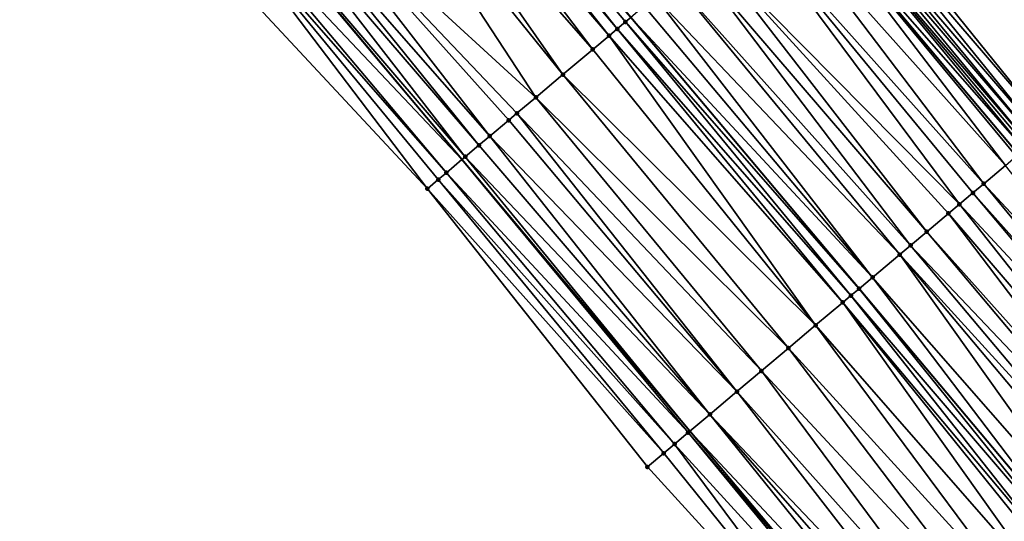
# Model space of a CAD drawing. Header units: feet. Extents: x 2004186 to 2014793, y 836912 to 864902.
# Tile 456 of 656: x 2008087 to 2008142, y 851108 to 851136. Entities that reach past the tile are written whole.
import ezdxf

# ---------------------------------------------------------------- set-up
doc = ezdxf.new("R2010")
doc.units = ezdxf.units.FT
doc.header["$LTSCALE"] = 100
doc.header["$MEASUREMENT"] = 0
for name, color, linetype, lineweight in [('EP_Travel Lane', 5, 'Continuous', 40), ('GPL_Skip Line', 2, 'Continuous', 40), ('Road Shots', 4, 'Continuous', 200), ('Road X-Section', 30, 'Continuous', 13)]:
    doc.layers.add(name, color=color, linetype=linetype, lineweight=lineweight)
doc.layers.add('I-77 SB_MM21-27-Surface-Border', color=7, linetype='Continuous')
doc.layers.add('I-77 SB_MM21-27-Surface-TIN', color=7, linetype='Continuous')

msp = doc.modelspace()

# ---------------------------------------------------------------- linework, layer by layer
at = {"layer": 'EP_Travel Lane'}
for points in [[(2008168.975943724, 851098.1519563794, 431.4982138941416), (2008156.096774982, 851113.4519299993, 431.5766778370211), (2008143.21474056, 851128.7505422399, 431.6521320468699), (2008130.332736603, 851144.0491183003, 431.7395682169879), (2008117.450719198, 851159.3477103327, 431.8216904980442), (2008104.568692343, 851174.6463135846, 431.9001265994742), (2008091.686671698, 851189.9449094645, 431.9809875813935), (2008078.804630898, 851205.2435292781, 432.0539081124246), (2008065.922593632, 851220.5421448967, 432.1282099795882), (2008053.047098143, 851235.83065197, 432.1888794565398), (2008040.16320563, 851251.1277078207, 432.2679132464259), (2008027.279285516, 851266.4247964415, 432.3348183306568), (2008014.395405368, 851281.7218376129, 432.4192990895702), (2008001.5114632, 851297.0189524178, 432.476463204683), (2007988.627579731, 851312.3159975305, 432.5595114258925), (2007975.73898233, 851327.6280326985, 432.6249434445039), (2007962.876371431, 851342.9429631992, 432.7072219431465)], [(2008137.537942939, 851097.8331091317, 431.5089048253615), (2008124.675411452, 851113.1481783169, 431.575924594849), (2008111.81300933, 851128.4630934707, 431.6940132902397), (2008098.950484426, 851143.7781548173, 431.7636693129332), (2008086.087955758, 851159.0932206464, 431.8318016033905), (2008073.225452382, 851174.40825636, 431.9099365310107), (2008060.362915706, 851189.723331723, 431.9749316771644), (2008047.50041343, 851205.0383661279, 432.0535116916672), (2008034.631095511, 851220.3639636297, 432.1334732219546), (2008021.77051637, 851235.6806376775, 432.2042453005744), (2008008.909944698, 851250.9973028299, 432.2782814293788), (2007996.049402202, 851266.3139332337, 432.3652267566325), (2007983.188806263, 851281.6306272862, 432.4285804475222), (2007970.328254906, 851296.9472682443, 432.5115823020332), (2007957.471429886, 851312.2471085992, 432.5908229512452), (2007944.582377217, 851327.5398192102, 432.6646370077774), (2007931.693373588, 851342.8324716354, 432.7575893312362)]]:
    msp.add_polyline3d(points, dxfattribs=at)
at = {"layer": 'GPL_Skip Line'}
msp.add_polyline3d([(2008147.100408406, 851105.8798665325, 431.7113844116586), (2008134.222225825, 851121.1818336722, 431.7648427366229), (2008121.344210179, 851136.4836024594, 431.8840917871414), (2008108.466087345, 851151.7854986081, 431.9610968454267), (2008095.58793975, 851167.0874241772, 432.0283434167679), (2008082.709818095, 851182.3893189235, 432.1058136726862), (2008069.831709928, 851197.6911976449, 432.1885990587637), (2008056.953592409, 851212.9930874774, 432.2676991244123), (2008044.085184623, 851228.3031301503, 432.3476371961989), (2008031.222611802, 851243.6181908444, 432.4051257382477), (2008018.360092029, 851258.933188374, 432.4860234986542), (2008005.497594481, 851274.2481594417, 432.576728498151), (2007992.634994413, 851289.5632525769, 432.6221940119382), (2007979.772513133, 851304.878204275, 432.7200773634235), (2007966.90585172, 851320.1897797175, 432.7869067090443), (2007954.024274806, 851335.4887410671, 432.8691550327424)], dxfattribs=at)
at = {"layer": 'I-77 SB_MM21-27-Surface-Border', "color": 3, "linetype": 'ByBlock', "lineweight": -2}
for points in [[(2008135.776214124, 851096.3508253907, 431.4326714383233), (2008122.285934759, 851111.1376832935, 431.4796372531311), (2008109.86700663, 851126.8257662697, 431.6096192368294), (2008096.223667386, 851141.4838892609, 431.6409532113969), (2008082.886435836, 851156.3994964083, 431.6988415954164), (2008069.549164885, 851171.3151503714, 431.7412308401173), (2008056.517974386, 851186.4883208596, 431.7994881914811), (2008043.48677521, 851201.6615016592, 431.8543413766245), (2008030.606952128, 851216.9851245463, 431.9389049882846), (2008017.744442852, 851232.3001095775, 432.0244525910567), (2008005.035125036, 851247.7436729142, 432.127716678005), (2007992.325728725, 851263.1873297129, 432.1963884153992), (2007980.229009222, 851279.1454057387, 432.2968142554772), (2007966.906955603, 851294.0746200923, 432.3422845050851), (2007954.206657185, 851309.4991080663, 432.4166527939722), (2007943.161217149, 851326.3435795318, 432.5948221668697), (2007928.902533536, 851340.4834130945, 432.6035310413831)], [(2007977.767407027, 851329.336725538, 432.475256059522), (2007990.798725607, 851314.140096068, 432.4224696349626), (2008004.120595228, 851299.2111007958, 432.2957558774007), (2008016.983180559, 851283.8960252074, 432.2437961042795), (2008029.998765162, 851268.7097567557, 432.1247981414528), (2008042.861319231, 851253.3947183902, 432.0590101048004), (2008053.120732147, 851235.8925228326, 432.1827313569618), (2008068.582184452, 851222.7816445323, 431.8991331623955), (2008081.460352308, 851207.4796948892, 431.8398852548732), (2008094.338488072, 851192.1777833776, 431.7679758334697), (2008106.604688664, 851176.3605705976, 431.7532943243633), (2008119.941802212, 851161.4451036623, 431.6488435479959), (2008132.360941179, 851145.7567701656, 431.6019749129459), (2008144.933063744, 851130.197262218, 431.5407028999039), (2008157.964156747, 851115.0242075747, 431.4439957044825), (2008171.606978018, 851100.3674021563, 431.3233325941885)]]:
    msp.add_polyline3d(points, dxfattribs=at)
at = {"layer": 'I-77 SB_MM21-27-Surface-TIN', "color": 128, "linetype": 'ByBlock', "lineweight": -2}
for points in [[(2008108.160053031, 851151.5279272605, 431.9634133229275), (2008107.700986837, 851151.1415877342, 431.9610851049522), (2008120.579117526, 851135.8396822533, 431.8871741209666)], [(2008108.160053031, 851151.5279272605, 431.9634133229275), (2008121.038177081, 851136.2260296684, 431.8868864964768), (2008121.344210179, 851136.4836024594, 431.8840917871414)], [(2008108.160053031, 851151.5279272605, 431.9634133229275), (2008120.579117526, 851135.8396822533, 431.8871741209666), (2008121.038177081, 851136.2260296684, 431.8868864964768)], [(2008107.700986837, 851151.1415877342, 431.9610851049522), (2008107.088878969, 851150.6264916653, 431.9502526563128), (2008120.120040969, 851135.4533550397, 431.88076118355)], [(2008107.700986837, 851151.1415877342, 431.9610851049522), (2008120.120040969, 851135.4533550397, 431.88076118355), (2008120.579117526, 851135.8396822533, 431.8871741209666)], [(2008107.088878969, 851150.6264916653, 431.9502526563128), (2008106.017664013, 851149.7251046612, 431.9209751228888), (2008119.201861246, 851134.6807322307, 431.8574480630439)], [(2008107.088878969, 851150.6264916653, 431.9502526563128), (2008119.201861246, 851134.6807322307, 431.8574480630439), (2008120.120040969, 851135.4533550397, 431.88076118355)], [(2008106.017664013, 851149.7251046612, 431.9209751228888), (2008104.946463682, 851148.8237002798, 431.8974613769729), (2008117.518535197, 851133.2642529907, 431.8160639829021)], [(2008106.017664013, 851149.7251046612, 431.9209751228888), (2008117.518535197, 851133.2642529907, 431.8160639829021), (2008119.201861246, 851134.6807322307, 431.8574480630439)], [(2008104.946463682, 851148.8237002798, 431.8974613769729), (2008101.12075999, 851145.604384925, 431.8181249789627), (2008115.988259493, 851131.9765199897, 431.7866019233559)], [(2008104.946463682, 851148.8237002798, 431.8974613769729), (2008115.988259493, 851131.9765199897, 431.7866019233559), (2008117.518535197, 851133.2642529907, 431.8160639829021)], [(2008132.360941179, 851145.7567701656, 431.6019749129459), (2008131.901984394, 851145.3703006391, 431.6427650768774), (2008144.933063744, 851130.197262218, 431.5407028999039)], [(2008101.12075999, 851145.604384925, 431.8181249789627), (2008100.202600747, 851144.8317377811, 431.8028848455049), (2008113.386784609, 851129.7873812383, 431.7340783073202)], [(2008101.12075999, 851145.604384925, 431.8181249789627), (2008114.917041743, 851131.075136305, 431.7562215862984), (2008115.988259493, 851131.9765199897, 431.7866019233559)], [(2008101.12075999, 851145.604384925, 431.8181249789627), (2008114.457959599, 851130.6888157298, 431.7476067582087), (2008114.917041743, 851131.075136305, 431.7562215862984)], [(2008101.12075999, 851145.604384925, 431.8181249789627), (2008113.386784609, 851129.7873812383, 431.7340783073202), (2008114.457959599, 851130.6888157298, 431.7476067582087)], [(2008131.901984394, 851145.3703006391, 431.6427650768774), (2008131.443027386, 851144.9838313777, 431.6834674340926), (2008144.474130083, 851129.8107652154, 431.5906064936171)], [(2008131.901984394, 851145.3703006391, 431.6427650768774), (2008144.474130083, 851129.8107652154, 431.5906064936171), (2008144.933063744, 851130.197262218, 431.5407028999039)], [(2008100.202600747, 851144.8317377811, 431.8028848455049), (2008099.743511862, 851144.4454252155, 431.7916141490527), (2008112.774676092, 851129.272285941, 431.7229889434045)], [(2008100.202600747, 851144.8317377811, 431.8028848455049), (2008112.774676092, 851129.272285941, 431.7229889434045), (2008113.386784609, 851129.7873812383, 431.7340783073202)], [(2008131.137041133, 851144.7262029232, 431.7047247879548), (2008130.831043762, 851144.4685876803, 431.7216001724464), (2008143.862171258, 851129.2954920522, 431.6385126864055)], [(2008131.443027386, 851144.9838313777, 431.6834674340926), (2008131.137041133, 851144.7262029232, 431.7047247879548), (2008144.168160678, 851129.553116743, 431.6185036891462)], [(2008131.137041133, 851144.7262029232, 431.7047247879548), (2008143.862171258, 851129.2954920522, 431.6385126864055), (2008144.168160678, 851129.553116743, 431.6185036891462)], [(2008131.443027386, 851144.9838313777, 431.6834674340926), (2008144.168160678, 851129.553116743, 431.6185036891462), (2008144.474130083, 851129.8107652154, 431.5906064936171)], [(2008099.743511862, 851144.4454252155, 431.7916141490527), (2008098.978342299, 851143.8015963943, 431.7643867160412), (2008112.009517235, 851128.6284443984, 431.6999798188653)], [(2008099.743511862, 851144.4454252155, 431.7916141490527), (2008112.009517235, 851128.6284443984, 431.6999798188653), (2008112.774676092, 851129.272285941, 431.7229889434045)], [(2008129.147943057, 851143.051840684, 431.7690269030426), (2008142.485048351, 851128.1363835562, 431.6613500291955), (2008130.332736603, 851144.0491183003, 431.7395682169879)], [(2008130.37202659, 851144.0821899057, 431.7385913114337), (2008130.332736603, 851144.0491183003, 431.7395682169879), (2008143.21474056, 851128.7505422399, 431.6521320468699)], [(2008143.097107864, 851128.6515370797, 431.6531264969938), (2008143.21474056, 851128.7505422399, 431.6521320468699), (2008130.332736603, 851144.0491183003, 431.7395682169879)], [(2008143.097107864, 851128.6515370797, 431.6531264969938), (2008130.332736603, 851144.0491183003, 431.7395682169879), (2008142.485048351, 851128.1363835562, 431.6613500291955)], [(2008130.831043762, 851144.4685876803, 431.7216001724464), (2008130.37202659, 851144.0821899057, 431.7385913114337), (2008143.556158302, 851129.0378953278, 431.6492457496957)], [(2008130.37202659, 851144.0821899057, 431.7385913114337), (2008143.21474056, 851128.7505422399, 431.6521320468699), (2008143.556158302, 851129.0378953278, 431.6492457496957)], [(2008130.831043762, 851144.4685876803, 431.7216001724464), (2008143.709168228, 851129.1666895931, 431.6452381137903), (2008143.862171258, 851129.2954920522, 431.6385126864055)], [(2008130.831043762, 851144.4685876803, 431.7216001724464), (2008143.556158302, 851129.0378953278, 431.6492457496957), (2008143.709168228, 851129.1666895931, 431.6452381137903)], [(2008098.06016173, 851143.0289745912, 431.7407414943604), (2008111.81300933, 851128.4630934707, 431.6940132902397), (2008098.950484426, 851143.7781548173, 431.7636693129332)], [(2008098.978342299, 851143.8015963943, 431.7643867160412), (2008098.950484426, 851143.7781548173, 431.7636693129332), (2008111.81300933, 851128.4630934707, 431.6940132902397)], [(2008098.978342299, 851143.8015963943, 431.7643867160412), (2008111.81300933, 851128.4630934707, 431.6940132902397), (2008112.009517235, 851128.6284443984, 431.6999798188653)], [(2008098.06016173, 851143.0289745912, 431.7407414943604), (2008097.754086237, 851142.7714521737, 431.7268285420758), (2008110.938294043, 851127.7270671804, 431.6674544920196)], [(2008098.06016173, 851143.0289745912, 431.7407414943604), (2008110.938294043, 851127.7270671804, 431.6674544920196), (2008111.81300933, 851128.4630934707, 431.6940132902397)], [(2008129.147943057, 851143.051840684, 431.7690269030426), (2008127.923829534, 851142.0215270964, 431.7876432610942), (2008141.260922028, 851127.1060851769, 431.6749219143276)], [(2008129.147943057, 851143.051840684, 431.7690269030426), (2008141.260922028, 851127.1060851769, 431.6749219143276), (2008142.485048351, 851128.1363835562, 431.6613500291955)], [(2008097.754086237, 851142.7714521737, 431.7268285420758), (2008096.223667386, 851141.4838892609, 431.6409532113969), (2008109.86700663, 851126.8257662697, 431.6096192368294)], [(2008097.754086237, 851142.7714521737, 431.7268285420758), (2008110.479179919, 851127.3407846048, 431.6462358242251), (2008110.938294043, 851127.7270671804, 431.6674544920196)], [(2008097.754086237, 851142.7714521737, 431.7268285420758), (2008109.86700663, 851126.8257662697, 431.6096192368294), (2008110.479179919, 851127.3407846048, 431.6462358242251)], [(2008127.923829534, 851142.0215270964, 431.7876432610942), (2008125.781616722, 851140.2184951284, 431.8146461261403), (2008139.883801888, 851125.9469733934, 431.6988496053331)], [(2008127.923829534, 851142.0215270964, 431.7876432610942), (2008140.648864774, 851126.5909289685, 431.6840359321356), (2008141.260922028, 851127.1060851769, 431.6749219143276)], [(2008127.923829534, 851142.0215270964, 431.7876432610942), (2008139.883801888, 851125.9469733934, 431.6988496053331), (2008140.648864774, 851126.5909289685, 431.6840359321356)], [(2008125.781616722, 851140.2184951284, 431.8146461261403), (2008125.016544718, 851139.5745503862, 431.8258666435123), (2008138.047611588, 851124.4015267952, 431.7188855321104)], [(2008125.781616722, 851140.2184951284, 431.8146461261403), (2008139.271734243, 851125.4318295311, 431.7038686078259), (2008139.883801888, 851125.9469733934, 431.6988496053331)], [(2008125.781616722, 851140.2184951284, 431.8146461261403), (2008138.047611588, 851124.4015267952, 431.7188855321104), (2008139.271734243, 851125.4318295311, 431.7038686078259)], [(2008125.016544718, 851139.5745503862, 431.8258666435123), (2008123.7924266, 851138.5442422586, 431.842671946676), (2008137.129491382, 851123.628833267, 431.7190290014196)], [(2008125.016544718, 851139.5745503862, 431.8258666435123), (2008137.129491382, 851123.628833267, 431.7190290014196), (2008138.047611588, 851124.4015267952, 431.7188855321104)], [(2008123.7924266, 851138.5442422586, 431.842671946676), (2008122.721345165, 851137.6426966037, 431.8660147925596), (2008136.517427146, 851123.1136853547, 431.7253912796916)], [(2008123.7924266, 851138.5442422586, 431.842671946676), (2008136.517427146, 851123.1136853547, 431.7253912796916), (2008137.129491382, 851123.628833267, 431.7190290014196)], [(2008122.721345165, 851137.6426966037, 431.8660147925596), (2008122.109292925, 851137.1275344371, 431.8771050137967), (2008134.987304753, 851121.8257701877, 431.7563509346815)], [(2008122.721345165, 851137.6426966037, 431.8660147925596), (2008134.987304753, 851121.8257701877, 431.7563509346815), (2008136.517427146, 851123.1136853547, 431.7253912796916)], [(2008122.109292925, 851137.1275344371, 431.8771050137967), (2008121.344210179, 851136.4836024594, 431.8840917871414), (2008134.987304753, 851121.8257701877, 431.7563509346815)], [(2008121.038177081, 851136.2260296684, 431.8868864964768), (2008134.222225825, 851121.1818336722, 431.7648427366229), (2008121.344210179, 851136.4836024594, 431.8840917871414)], [(2008134.987304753, 851121.8257701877, 431.7563509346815), (2008121.344210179, 851136.4836024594, 431.8840917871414), (2008134.222225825, 851121.1818336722, 431.7648427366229)], [(2008120.579117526, 851135.8396822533, 431.8871741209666), (2008120.120040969, 851135.4533550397, 431.88076118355), (2008133.304094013, 851120.4091539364, 431.7604114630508)], [(2008121.038177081, 851136.2260296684, 431.8868864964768), (2008120.579117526, 851135.8396822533, 431.8871741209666), (2008133.763166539, 851120.7954859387, 431.7652360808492)], [(2008120.579117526, 851135.8396822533, 431.8871741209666), (2008133.304094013, 851120.4091539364, 431.7604114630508), (2008133.763166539, 851120.7954859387, 431.7652360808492)], [(2008121.038177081, 851136.2260296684, 431.8868864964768), (2008133.763166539, 851120.7954859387, 431.7652360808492), (2008134.222225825, 851121.1818336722, 431.7648427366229)], [(2008120.120040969, 851135.4533550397, 431.88076118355), (2008119.201861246, 851134.6807322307, 431.8574480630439), (2008131.773814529, 851119.1214254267, 431.7294596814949)], [(2008120.120040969, 851135.4533550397, 431.88076118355), (2008131.773814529, 851119.1214254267, 431.7294596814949), (2008133.304094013, 851120.4091539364, 431.7604114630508)], [(2008119.201861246, 851134.6807322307, 431.8574480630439), (2008117.518535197, 851133.2642529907, 431.8160639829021), (2008131.773814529, 851119.1214254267, 431.7294596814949)], [(2008117.518535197, 851133.2642529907, 431.8160639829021), (2008115.988259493, 851131.9765199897, 431.7866019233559), (2008130.243517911, 851117.8337172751, 431.6917553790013)], [(2008117.518535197, 851133.2642529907, 431.8160639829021), (2008130.243517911, 851117.8337172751, 431.6917553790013), (2008131.773814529, 851119.1214254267, 431.7294596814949)], [(2008115.988259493, 851131.9765199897, 431.7866019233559), (2008114.917041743, 851131.075136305, 431.7562215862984), (2008128.713241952, 851116.5459845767, 431.6621929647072)], [(2008115.988259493, 851131.9765199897, 431.7866019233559), (2008128.713241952, 851116.5459845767, 431.6621929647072), (2008130.243517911, 851117.8337172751, 431.6917553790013)], [(2008114.457959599, 851130.6888157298, 431.7476067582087), (2008113.386784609, 851129.7873812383, 431.7340783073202), (2008127.335975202, 851115.3870469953, 431.6283402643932)], [(2008114.917041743, 851131.075136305, 431.7562215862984), (2008114.457959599, 851130.6888157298, 431.7476067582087), (2008127.335975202, 851115.3870469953, 431.6283402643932)], [(2008114.917041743, 851131.075136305, 431.7562215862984), (2008127.335975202, 851115.3870469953, 431.6283402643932), (2008128.713241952, 851116.5459845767, 431.6621929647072)], [(2008113.386784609, 851129.7873812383, 431.7340783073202), (2008112.774676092, 851129.272285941, 431.7229889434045), (2008125.805706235, 851114.0993059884, 431.6015336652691)], [(2008113.386784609, 851129.7873812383, 431.7340783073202), (2008125.805706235, 851114.0993059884, 431.6015336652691), (2008127.335975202, 851115.3870469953, 431.6283402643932)], [(2008112.774676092, 851129.272285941, 431.7229889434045), (2008112.009517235, 851128.6284443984, 431.6999798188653), (2008125.805706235, 851114.0993059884, 431.6015336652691)], [(2008110.938294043, 851127.7270671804, 431.6674544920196), (2008124.581475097, 851113.0691321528, 431.5737962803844), (2008111.81300933, 851128.4630934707, 431.6940132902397)], [(2008112.009517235, 851128.6284443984, 431.6999798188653), (2008111.81300933, 851128.4630934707, 431.6940132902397), (2008124.675411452, 851113.1481783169, 431.575924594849)], [(2008124.581475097, 851113.0691321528, 431.5737962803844), (2008124.675411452, 851113.1481783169, 431.575924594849), (2008111.81300933, 851128.4630934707, 431.6940132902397)], [(2008112.009517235, 851128.6284443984, 431.6999798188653), (2008124.675411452, 851113.1481783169, 431.575924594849), (2008125.805706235, 851114.0993059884, 431.6015336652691)], [(2008142.485048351, 851128.1363835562, 431.6613500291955), (2008141.260922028, 851127.1060851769, 431.6749219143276), (2008154.90416001, 851112.4480825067, 431.6036813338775)], [(2008110.479179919, 851127.3407846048, 431.6462358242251), (2008109.86700663, 851126.8257662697, 431.6096192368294), (2008123.204172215, 851111.9102375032, 431.5257038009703)], [(2008110.938294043, 851127.7270671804, 431.6674544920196), (2008110.479179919, 851127.3407846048, 431.6462358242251), (2008123.816316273, 851112.4252905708, 431.5508000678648)], [(2008110.479179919, 851127.3407846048, 431.6462358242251), (2008123.204172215, 851111.9102375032, 431.5257038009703), (2008123.816316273, 851112.4252905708, 431.5508000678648)], [(2008110.938294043, 851127.7270671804, 431.6674544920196), (2008123.816316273, 851112.4252905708, 431.5508000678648), (2008124.581475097, 851113.0691321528, 431.5737962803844)], [(2008109.86700663, 851126.8257662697, 431.6096192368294), (2008122.285934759, 851111.1376832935, 431.4796372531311), (2008123.204172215, 851111.9102375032, 431.5257038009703)], [(2008141.260922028, 851127.1060851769, 431.6749219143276), (2008140.648864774, 851126.5909289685, 431.6840359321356), (2008153.986092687, 851111.6753261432, 431.6246684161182)], [(2008141.260922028, 851127.1060851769, 431.6749219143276), (2008153.986092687, 851111.6753261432, 431.6246684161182), (2008154.90416001, 851112.4480825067, 431.6036813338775)], [(2008140.648864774, 851126.5909289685, 431.6840359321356), (2008139.883801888, 851125.9469733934, 431.6988496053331), (2008153.52705158, 851111.2889568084, 431.6322275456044)], [(2008140.648864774, 851126.5909289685, 431.6840359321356), (2008153.52705158, 851111.2889568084, 431.6322275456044), (2008153.986092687, 851111.6753261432, 431.6246684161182)], [(2008139.883801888, 851125.9469733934, 431.6988496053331), (2008139.271734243, 851125.4318295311, 431.7038686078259), (2008152.302905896, 851110.2586814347, 431.6381717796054)], [(2008139.883801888, 851125.9469733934, 431.6988496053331), (2008152.302905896, 851110.2586814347, 431.6381717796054), (2008153.52705158, 851111.2889568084, 431.6322275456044)], [(2008139.271734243, 851125.4318295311, 431.7038686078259), (2008138.047611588, 851124.4015267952, 431.7188855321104), (2008151.38482927, 851109.4859361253, 431.6554924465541)], [(2008139.271734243, 851125.4318295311, 431.7038686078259), (2008151.38482927, 851109.4859361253, 431.6554924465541), (2008152.302905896, 851110.2586814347, 431.6381717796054)], [(2008138.047611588, 851124.4015267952, 431.7188855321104), (2008137.129491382, 851123.628833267, 431.7190290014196), (2008150.925784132, 851109.0995715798, 431.661463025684)], [(2008138.047611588, 851124.4015267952, 431.7188855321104), (2008150.925784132, 851109.0995715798, 431.661463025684), (2008151.38482927, 851109.4859361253, 431.6554924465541)], [(2008137.129491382, 851123.628833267, 431.7190290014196), (2008136.517427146, 851123.1136853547, 431.7253912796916), (2008150.007668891, 851108.3268721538, 431.66356480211)], [(2008137.129491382, 851123.628833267, 431.7190290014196), (2008150.007668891, 851108.3268721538, 431.66356480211), (2008150.925784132, 851109.0995715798, 431.661463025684)], [(2008136.517427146, 851123.1136853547, 431.7253912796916), (2008134.987304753, 851121.8257701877, 431.7563509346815), (2008148.17150639, 851106.7813925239, 431.6945612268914)], [(2008136.517427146, 851123.1136853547, 431.7253912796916), (2008149.395604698, 851107.8117241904, 431.6699455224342), (2008150.007668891, 851108.3268721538, 431.66356480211)], [(2008136.517427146, 851123.1136853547, 431.7253912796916), (2008148.17150639, 851106.7813925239, 431.6945612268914), (2008149.395604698, 851107.8117241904, 431.6699455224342)], [(2008134.987304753, 851121.8257701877, 431.7563509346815), (2008134.222225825, 851121.1818336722, 431.7648427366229), (2008147.100408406, 851105.8798665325, 431.7113844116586)], [(2008134.987304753, 851121.8257701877, 431.7563509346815), (2008147.100408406, 851105.8798665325, 431.7113844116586), (2008148.17150639, 851106.7813925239, 431.6945612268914)], [(2008133.763166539, 851120.7954859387, 431.7652360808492), (2008133.304094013, 851120.4091539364, 431.7604114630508), (2008146.182304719, 851105.1071533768, 431.7180401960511)], [(2008133.763166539, 851120.7954859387, 431.7652360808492), (2008146.794380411, 851105.6222876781, 431.7161910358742), (2008134.222225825, 851121.1818336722, 431.7648427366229)], [(2008133.763166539, 851120.7954859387, 431.7652360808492), (2008146.182304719, 851105.1071533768, 431.7180401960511), (2008146.794380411, 851105.6222876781, 431.7161910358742)], [(2008146.794380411, 851105.6222876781, 431.7161910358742), (2008147.100408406, 851105.8798665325, 431.7113844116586), (2008134.222225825, 851121.1818336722, 431.7648427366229)], [(2008133.304094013, 851120.4091539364, 431.7604114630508), (2008131.773814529, 851119.1214254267, 431.7294596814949), (2008144.958058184, 851104.076997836, 431.6842376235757)], [(2008133.304094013, 851120.4091539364, 431.7604114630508), (2008145.87625056, 851104.849605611, 431.7125351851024), (2008146.182304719, 851105.1071533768, 431.7180401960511)], [(2008133.304094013, 851120.4091539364, 431.7604114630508), (2008144.958058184, 851104.076997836, 431.6842376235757), (2008145.87625056, 851104.849605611, 431.7125351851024)], [(2008131.773814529, 851119.1214254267, 431.7294596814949), (2008130.243517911, 851117.8337172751, 431.6917553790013), (2008143.73383334, 851103.0468165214, 431.6589838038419)], [(2008131.773814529, 851119.1214254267, 431.7294596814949), (2008143.73383334, 851103.0468165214, 431.6589838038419), (2008144.958058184, 851104.076997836, 431.6842376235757)], [(2008130.243517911, 851117.8337172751, 431.6917553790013), (2008128.713241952, 851116.5459845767, 431.6621929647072), (2008142.356590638, 851101.8878503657, 431.6346120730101)], [(2008130.243517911, 851117.8337172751, 431.6917553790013), (2008142.356590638, 851101.8878503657, 431.6346120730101), (2008143.73383334, 851103.0468165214, 431.6589838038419)], [(2008128.713241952, 851116.5459845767, 431.6621929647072), (2008127.335975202, 851115.3870469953, 431.6283402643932), (2008140.673266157, 851100.471369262, 431.5938501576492)], [(2008128.713241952, 851116.5459845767, 431.6621929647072), (2008140.673266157, 851100.471369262, 431.5938501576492), (2008142.356590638, 851101.8878503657, 431.6346120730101)], [(2008127.335975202, 851115.3870469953, 431.6283402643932), (2008125.805706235, 851114.0993059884, 431.6015336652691), (2008139.602079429, 851099.5699487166, 431.5756985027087)], [(2008127.335975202, 851115.3870469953, 431.6283402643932), (2008139.602079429, 851099.5699487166, 431.5756985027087), (2008140.673266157, 851100.471369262, 431.5938501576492)], [(2008125.805706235, 851114.0993059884, 431.6015336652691), (2008124.675411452, 851113.1481783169, 431.575924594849), (2008138.377834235, 851098.539791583, 431.5424242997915)], [(2008125.805706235, 851114.0993059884, 431.6015336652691), (2008138.989966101, 851099.0548591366, 431.5627143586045), (2008139.602079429, 851099.5699487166, 431.5756985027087)], [(2008125.805706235, 851114.0993059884, 431.6015336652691), (2008138.377834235, 851098.539791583, 431.5424242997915), (2008138.989966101, 851099.0548591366, 431.5627143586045)], [(2008124.581475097, 851113.0691321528, 431.5737962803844), (2008123.816316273, 851112.4252905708, 431.5508000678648), (2008137.306585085, 851097.6384452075, 431.4996714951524)], [(2008124.581475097, 851113.0691321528, 431.5737962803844), (2008137.537942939, 851097.8331091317, 431.5089048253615), (2008124.675411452, 851113.1481783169, 431.575924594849)], [(2008124.581475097, 851113.0691321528, 431.5737962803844), (2008137.306585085, 851097.6384452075, 431.4996714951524), (2008137.537942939, 851097.8331091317, 431.5089048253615)], [(2008138.377834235, 851098.539791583, 431.5424242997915), (2008124.675411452, 851113.1481783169, 431.575924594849), (2008137.537942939, 851097.8331091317, 431.5089048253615)], [(2008123.816316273, 851112.4252905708, 431.5508000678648), (2008123.204172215, 851111.9102375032, 431.5257038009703), (2008135.776214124, 851096.3508253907, 431.4326714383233)], [(2008123.816316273, 851112.4252905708, 431.5508000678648), (2008135.776214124, 851096.3508253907, 431.4326714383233), (2008137.306585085, 851097.6384452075, 431.4996714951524)], [(2008123.204172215, 851111.9102375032, 431.5257038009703), (2008122.285934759, 851111.1376832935, 431.4796372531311), (2008135.776214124, 851096.3508253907, 431.4326714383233)]]:
    msp.add_3dface(points, dxfattribs=at)
at = {"layer": 'Road Shots', "lineweight": 100}
for p in [(2008120.579117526, 851135.8396822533, 431.8871741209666), (2008121.038177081, 851136.2260296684, 431.8868864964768), (2008120.120040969, 851135.4533550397, 431.88076118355), (2008119.201861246, 851134.6807322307, 431.8574480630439), (2008117.518535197, 851133.2642529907, 431.8160639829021), (2008115.988259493, 851131.9765199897, 431.7866019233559), (2008114.457959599, 851130.6888157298, 431.7476067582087), (2008114.917041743, 851131.075136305, 431.7562215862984), (2008113.386784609, 851129.7873812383, 431.7340783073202), (2008112.774676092, 851129.272285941, 431.7229889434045), (2008112.009517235, 851128.6284443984, 431.6999798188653), (2008110.479179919, 851127.3407846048, 431.6462358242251), (2008110.938294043, 851127.7270671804, 431.6674544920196), (2008109.86700663, 851126.8257662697, 431.6096192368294), (2008141.260922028, 851127.1060851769, 431.6749219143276), (2008140.648864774, 851126.5909289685, 431.6840359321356), (2008139.883801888, 851125.9469733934, 431.6988496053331), (2008139.271734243, 851125.4318295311, 431.7038686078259), (2008138.047611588, 851124.4015267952, 431.7188855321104), (2008137.129491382, 851123.628833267, 431.7190290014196), (2008136.517427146, 851123.1136853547, 431.7253912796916), (2008134.987304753, 851121.8257701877, 431.7563509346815), (2008133.763166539, 851120.7954859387, 431.7652360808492), (2008134.222225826, 851121.1818336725, 431.7648427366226), (2008133.304094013, 851120.4091539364, 431.7604114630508), (2008131.773814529, 851119.1214254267, 431.7294596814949), (2008130.243517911, 851117.8337172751, 431.6917553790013), (2008128.713241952, 851116.5459845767, 431.6621929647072), (2008127.335975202, 851115.3870469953, 431.6283402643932), (2008125.805706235, 851114.0993059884, 431.6015336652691), (2008124.581475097, 851113.0691321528, 431.5737962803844), (2008123.816316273, 851112.4252905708, 431.5508000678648), (2008123.204172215, 851111.9102375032, 431.5257038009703), (2008122.285934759, 851111.1376832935, 431.4796372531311)]:
    msp.add_point(p, dxfattribs=at)
at = {"layer": 'Road X-Section', "extrusion": (-0.6439059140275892, 0.7650945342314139, 0.003940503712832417), "elevation": -641839.6362919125, "flags": 128}
msp.add_lwpolyline([(-2084455.6634093, 2960.804076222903), (-2084456.4634093, 2960.840693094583), (-2084457.0634093, 2960.861911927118), (-2084458.4634093, 2960.894437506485), (-2084459.4634093, 2960.917446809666), (-2084460.2634093, 2960.928536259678), (-2084461.6634093, 2960.942064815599), (-2084462.2634093, 2960.950679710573), (-2084463.6634093, 2960.981060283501), (-2084465.6634093, 2961.010522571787), (-2084467.8634093, 2961.051906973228), (-2084469.0634093, 2961.075220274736), (-2084469.6634093, 2961.081633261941), (-2084470.2634093, 2961.08134563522), (-2084471.6634093, 2961.071564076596), (-2084472.4634093, 2961.060473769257), (-2084473.8634093, 2961.037130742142), (-2084475.4634093, 2961.020325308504), (-2084476.4634093, 2961.009104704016), (-2084479.2634093, 2960.982101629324), (-2084480.8634093, 2960.963485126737), (-2084482.4634093, 2960.933049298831), (-2084483.0634093, 2960.916058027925), (-2084483.4634093, 2960.899182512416), (-2084483.8634093, 2960.877924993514), (-2084484.4634093, 2960.83722232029), (-2084485.0634093, 2960.796431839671)], dxfattribs=at)
at = {"layer": 'Road X-Section', "extrusion": (-0.6439059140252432, 0.7650945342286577, 0.003940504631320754), "elevation": -641859.63628915, "flags": 128}
msp.add_lwpolyline([(-2084455.063409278, 2960.753493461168), (-2084456.263409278, 2960.799560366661), (-2084457.063409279, 2960.824656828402), (-2084458.063409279, 2960.847653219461), (-2084459.663409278, 2960.875390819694), (-2084461.663409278, 2960.902197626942), (-2084463.463409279, 2960.936050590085), (-2084465.463409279, 2960.9656132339), (-2084467.463409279, 2961.003317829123), (-2084469.463409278, 2961.034269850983), (-2084470.063409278, 2961.03909450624), (-2084470.663409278, 2961.038701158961), (-2084471.663409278, 2961.03020929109), (-2084473.663409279, 2960.999249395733), (-2084474.463409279, 2960.992887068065), (-2084475.663409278, 2960.992743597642), (-2084477.263409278, 2960.977726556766), (-2084478.063409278, 2960.972707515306), (-2084479.063409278, 2960.9578937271), (-2084479.863409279, 2960.948779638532), (-2084481.463409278, 2960.935207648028), (-2084482.263409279, 2960.926984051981), (-2084482.863409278, 2960.923103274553), (-2084483.063409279, 2960.919095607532), (-2084483.263409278, 2960.912370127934), (-2084483.663409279, 2960.892360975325), (-2084484.063409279, 2960.864463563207), (-2084484.663409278, 2960.814559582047)], dxfattribs=at)
at = {"layer": 'Road X-Section', "extrusion": (-0.6439059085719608, 0.7650945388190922, 0.003940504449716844), "elevation": -641879.6214312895, "flags": 128}
msp.add_lwpolyline([(-2084455.867984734, 2960.785162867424), (-2084457.867984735, 2960.852163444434), (-2084459.267984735, 2960.894916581), (-2084460.067984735, 2960.915206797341), (-2084460.867984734, 2960.928191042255), (-2084462.267984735, 2960.946342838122), (-2084464.467984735, 2960.987105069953), (-2084466.267984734, 2961.011476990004), (-2084467.867984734, 2961.036731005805), (-2084469.067984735, 2961.065028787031), (-2084469.467984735, 2961.07053384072), (-2084470.267984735, 2961.068684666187), (-2084472.067984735, 2961.047054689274), (-2084473.667984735, 2961.022438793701), (-2084474.467984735, 2961.01605802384), (-2084475.667984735, 2961.013956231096), (-2084476.267984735, 2961.00798560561), (-2084477.467984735, 2960.990664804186), (-2084479.067984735, 2960.984720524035), (-2084479.667984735, 2960.97716133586), (-2084480.867984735, 2960.956174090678), (-2084481.867984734, 2960.942676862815), (-2084482.267984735, 2960.933895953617), (-2084482.867984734, 2960.916047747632), (-2084483.267984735, 2960.899661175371), (-2084483.667984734, 2960.877207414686), (-2084484.867984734, 2960.796487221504)], dxfattribs=at)

doc.saveas('drawing.dxf')
